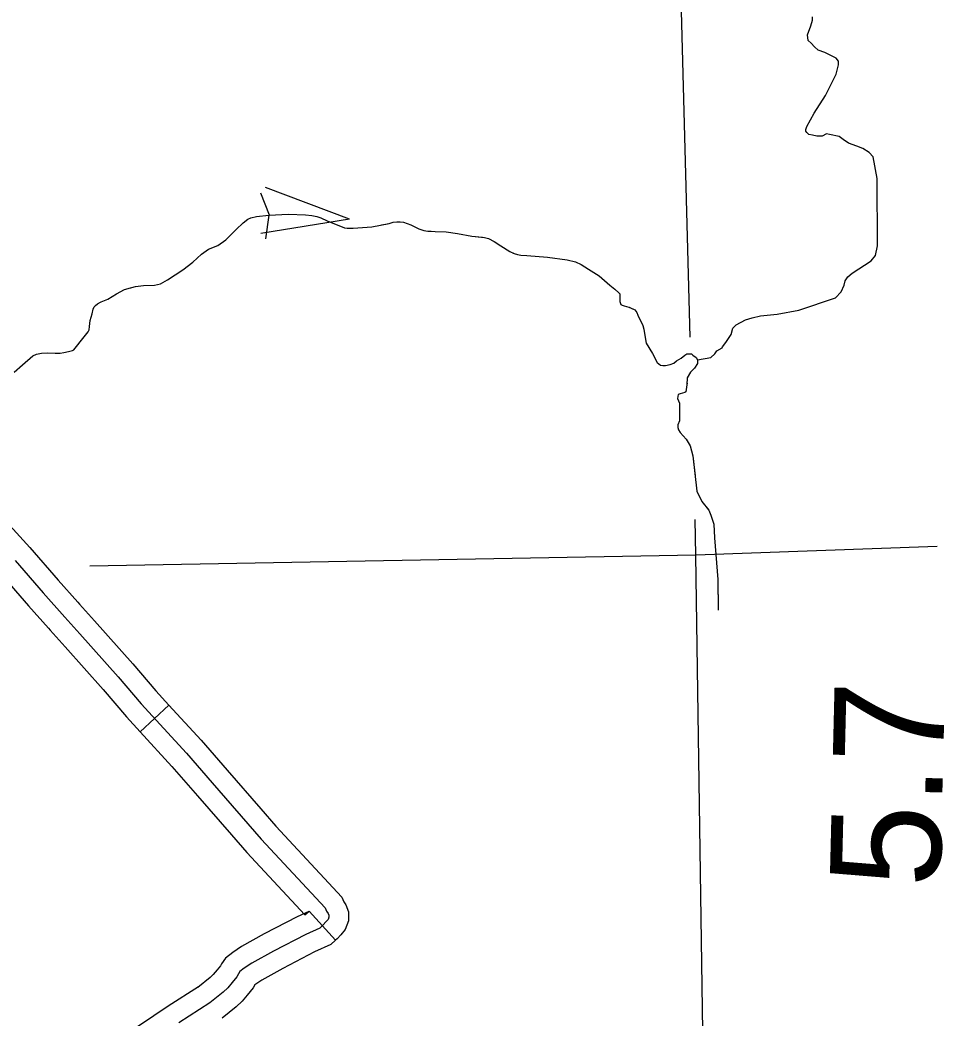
# Model space of a CAD drawing. Extents: x 1084508 to 1142749, y 1057638 to 1093403.
# Drawn here: x 1138675 to 1139785, y 1069155 to 1070353 of the extents above; entities that cross this region are included whole.
import ezdxf

# ---------------------------------------------------------------- set-up
doc = ezdxf.new("R2010")
doc.units = 0
for name, color, linetype in [('Level 35', 7, 'Continuous'), ('Level 43', 7, 'Continuous'), ('Level 45', 7, 'Continuous'), ('Level 48', 7, 'Continuous'), ('Level 5', 7, 'Continuous')]:
    doc.layers.add(name, color=color, linetype=linetype)

msp = doc.modelspace()

# ---------------------------------------------------------------- linework, layer by layer
at = {"layer": 'Level 35'}
msp.add_lwpolyline([(1139488.6, 1069945.6), (1139504.7, 1069948.5), (1139509.4, 1069952.7), (1139512.1, 1069956.4), (1139518.4, 1069960.1), (1139518.9, 1069961.2), (1139522.6, 1069966.5), (1139529, 1069976), (1139531.1, 1069983.4), (1139535.3, 1069987.7), (1139546.4, 1069993.5), (1139554.4, 1069996.1), (1139564.4, 1069998.2), (1139584.5, 1070000.3), (1139610.4, 1070005.1), (1139654.3, 1070019.9), (1139661.1, 1070027.3), (1139664.8, 1070035.3), (1139665.9, 1070040.5), (1139669.1, 1070045.3), (1139674.4, 1070049.5), (1139697.1, 1070064.3), (1139702.4, 1070070.7), (1139705, 1070082.3), (1139704.5, 1070163.3), (1139699.7, 1070189.2), (1139695, 1070194.5), (1139687.1, 1070199.2), (1139680.2, 1070201.9), (1139670.1, 1070205.6), (1139663.8, 1070209.8), (1139659, 1070213.5), (1139647.4, 1070216.1), (1139643.7, 1070216.7), (1139638.4, 1070214), (1139632.1, 1070214), (1139626.8, 1070215.1), (1139622.6, 1070216.1), (1139619.9, 1070218.3), (1139618.9, 1070219.9), (1139618.9, 1070222), (1139619.9, 1070225.7), (1139628.9, 1070241.5), (1139642.6, 1070262.7), (1139655.3, 1070288.6), (1139658, 1070299.7), (1139658, 1070303.9), (1139655.3, 1070307.7), (1139646.3, 1070311.9), (1139641.6, 1070314.5), (1139633.7, 1070317.2), (1139629.4, 1070321.4), (1139625.2, 1070325.6), (1139621.5, 1070328.8), (1139621, 1070335.7), (1139624.7, 1070346.3), (1139626.8, 1070353.1), (1139626.8, 1070357.4)], dxfattribs=at)
at = {"layer": 'Level 43'}
for p, q in [((1139070.8, 1070114.2), (1138970.1, 1070152.5)), ((1138963.8, 1070146.1), (1138974.5, 1070119.4)), ((1139070.8, 1070114.2), (1138964.5, 1070097)), ((1138970.4, 1070090.7), (1138974.5, 1070119.1))]:
    msp.add_line(p, q, dxfattribs=at)
for points in [[(1138701, 1069953.7), (1138708.5, 1069953.9), (1138717.2, 1069953.7), (1138723.3, 1069953.7), (1138727.9, 1069954.5), (1138733.2, 1069955.5), (1138738.2, 1069956.6), (1138739.8, 1069957.6), (1138741.4, 1069959.4), (1138750.7, 1069971.3), (1138756.8, 1069979.1), (1138758, 1069981.6), (1138758.4, 1069985.4), (1138759.4, 1069992.9), (1138761.6, 1070000.9), (1138762.8, 1070006.4), (1138764.3, 1070009), (1138765.7, 1070010.6), (1138768.1, 1070012.7), (1138772.5, 1070015.1), (1138780.4, 1070018.5), (1138790.9, 1070024.8), (1138800.6, 1070029.8), (1138807.7, 1070032), (1138814, 1070033.4), (1138823.4, 1070034.6), (1138836.6, 1070035.1), (1138843.9, 1070036.9), (1138852.1, 1070041.5), (1138870.7, 1070053.4), (1138882.6, 1070062.9), (1138893.1, 1070072.4), (1138901.6, 1070078.2), (1138912.5, 1070082.9), (1138922.4, 1070089.5), (1138934.9, 1070102), (1138943.2, 1070110.1), (1138948.9, 1070114.2), (1138952.5, 1070115.8), (1138959, 1070117.4), (1138974.1, 1070119.2), (1138997.4, 1070120.2), (1139017.8, 1070119.6), (1139025.6, 1070118.8), (1139031.7, 1070117.4), (1139036.2, 1070115.8), (1139043.8, 1070112.3), (1139064.6, 1070103.9), (1139068.1, 1070103.5), (1139075.3, 1070103.5)], [(1138947.7, 1070113.4), (1138948.9, 1070114.2), (1138952.5, 1070115.8), (1138959, 1070117.4), (1138974.1, 1070119.2), (1138997.4, 1070120.2), (1139017.8, 1070119.6), (1139025.6, 1070118.8), (1139031.7, 1070117.4), (1139036.2, 1070115.8), (1139043.8, 1070112.3), (1139064.6, 1070103.9), (1139068.1, 1070103.5), (1139068.2, 1070103.5)], [(1139075.3, 1070103.5), (1139097.8, 1070105.3), (1139118.6, 1070109.3), (1139123.2, 1070110.7), (1139127.5, 1070111.3), (1139131.7, 1070111.3), (1139135.7, 1070110.7), (1139144.4, 1070107.7), (1139154.1, 1070102.9), (1139160, 1070100.8), (1139164.8, 1070100), (1139173.5, 1070099.6), (1139187, 1070099.2), (1139200.6, 1070097.2), (1139217.9, 1070094), (1139232.9, 1070092.4), (1139237.9, 1070091.1), (1139244.6, 1070087.7), (1139252.7, 1070082.3), (1139263.2, 1070075.6), (1139268.6, 1070073), (1139272.5, 1070071.8), (1139276.7, 1070071.2), (1139283.8, 1070070.6), (1139308.4, 1070068.7), (1139332.3, 1070065.7), (1139342.4, 1070063.3), (1139349.2, 1070059.9), (1139357.7, 1070054.2), (1139370.7, 1070046.3), (1139383.6, 1070035.1), (1139389.6, 1070030.2), (1139394.3, 1070026), (1139395.5, 1070024.6), (1139395.5, 1070022.3), (1139395.3, 1070015.5), (1139396.5, 1070012), (1139398.1, 1070011.2), (1139400.5, 1070010.4), (1139406.4, 1070008.8), (1139413.5, 1070005.4), (1139415.9, 1070002.2), (1139417.1, 1069999.1), (1139423.2, 1069986.6), (1139424.2, 1069982.4), (1139425.6, 1069974.9), (1139427.2, 1069965.6), (1139434.7, 1069953.1), (1139440.3, 1069942.3), (1139444.3, 1069939.3), (1139446.9, 1069938.9), (1139450.3, 1069938.6)], [(1139109.3, 1070107.5), (1139118.6, 1070109.3), (1139123.2, 1070110.7), (1139127.5, 1070111.3), (1139131.7, 1070111.3), (1139135.7, 1070110.7), (1139144.4, 1070107.7), (1139154.1, 1070102.9), (1139160, 1070100.8), (1139164.8, 1070100), (1139169, 1070099.8)], [(1139169, 1070099.8), (1139173.5, 1070099.6), (1139187, 1070099.2), (1139200.6, 1070097.2), (1139217.9, 1070094), (1139230.6, 1070092.7)], [(1138808.4, 1070032.1), (1138814, 1070033.4), (1138823.4, 1070034.6), (1138836.6, 1070035.1), (1138843.9, 1070036.9), (1138852.1, 1070041.5), (1138870.7, 1070053.4), (1138882.6, 1070062.9), (1138893.1, 1070072.4), (1138901.6, 1070078.2), (1138912.5, 1070082.9), (1138916.9, 1070085.9)], [(1139267, 1070073.7), (1139268.6, 1070073), (1139272.5, 1070071.8), (1139276.7, 1070071.2), (1139283.8, 1070070.6), (1139308.4, 1070068.7), (1139332.3, 1070065.7), (1139342.4, 1070063.3), (1139349.2, 1070059.9), (1139357.7, 1070054.2), (1139370.7, 1070046.3), (1139382, 1070036.5)], [(1138685.6, 1069946.1), (1138690.7, 1069950.5), (1138695, 1069952.5), (1138701, 1069953.7), (1138708.5, 1069953.9), (1138717.2, 1069953.7), (1138723.3, 1069953.7), (1138727.9, 1069954.5), (1138733.2, 1069955.5), (1138738.2, 1069956.6), (1138739.8, 1069957.6), (1138741.4, 1069959.4), (1138750.7, 1069971.3), (1138756.8, 1069979.1), (1138758, 1069981.6), (1138758.4, 1069985.4), (1138759.4, 1069992.9), (1138761.6, 1070000.9), (1138762.8, 1070006.4), (1138764.3, 1070009), (1138765.7, 1070010.6), (1138768.1, 1070012.7), (1138771.1, 1070014.4)], [(1139406.5, 1070008.7), (1139413.5, 1070005.4), (1139415.9, 1070002.2), (1139417.1, 1069999.1), (1139423.2, 1069986.6), (1139424.2, 1069982.4), (1139425.6, 1069974.9), (1139427.2, 1069965.6), (1139434.7, 1069953.1), (1139440.3, 1069942.3), (1139444.3, 1069939.3), (1139446.9, 1069938.9), (1139450.3, 1069938.6), (1139455.8, 1069940), (1139460.2, 1069941.5), (1139463.5, 1069944.5), (1139469.1, 1069947.4), (1139473.5, 1069951.1), (1139476.1, 1069952.6), (1139481.6, 1069952.6), (1139482.2, 1069952.1)], [(1138668.3, 1069930.5), (1138678, 1069939.4), (1138690.7, 1069950.5), (1138695, 1069952.5), (1138701, 1069953.7)], [(1139450.3, 1069938.6), (1139455.8, 1069940), (1139460.2, 1069941.5), (1139463.5, 1069944.5), (1139469.1, 1069947.4), (1139473.5, 1069951.1), (1139476.1, 1069952.6), (1139481.6, 1069952.6), (1139483.1, 1069951.1), (1139487.1, 1069948.2), (1139488.6, 1069945.6), (1139488.6, 1069943.7), (1139488.6, 1069941.2), (1139485.3, 1069935.6), (1139480.5, 1069930.8), (1139476.4, 1069923.8), (1139476.1, 1069915.3), (1139475.3, 1069909.8), (1139474.6, 1069907.2), (1139473.5, 1069906.1), (1139470.9, 1069905.3), (1139468, 1069904.6), (1139465.4, 1069903.9), (1139465, 1069901.6), (1139464.6, 1069899.1), (1139467.2, 1069893.5), (1139467.2, 1069887.2), (1139466.9, 1069879.1), (1139466.9, 1069872.1), (1139465, 1069867.3), (1139465, 1069864.3), (1139465.7, 1069861.4), (1139468, 1069858.1), (1139475, 1069850.3), (1139479.8, 1069842.2), (1139483.1, 1069830.4), (1139487.9, 1069787.9), (1139493.8, 1069775.4), (1139502.3, 1069765), (1139504.9, 1069759.1), (1139508.2, 1069748.4), (1139509.3, 1069731.8), (1139513.3, 1069681.9), (1139513.6, 1069644.9)], [(1139476.2, 1069917.5), (1139476.1, 1069915.3), (1139475.3, 1069909.8), (1139474.6, 1069907.2), (1139473.5, 1069906.1), (1139470.9, 1069905.3), (1139468, 1069904.6), (1139465.4, 1069903.9), (1139465, 1069901.6), (1139464.6, 1069899.1), (1139467.2, 1069893.5), (1139467.2, 1069887.2), (1139466.9, 1069879.1), (1139466.9, 1069872.1), (1139465, 1069867.3), (1139465, 1069864.3), (1139465.7, 1069861.4), (1139468, 1069858.1), (1139475, 1069850.3), (1139479.8, 1069842.2), (1139483.1, 1069830.4), (1139485.8, 1069806.3)], [(1139499.5, 1069768.4), (1139502.3, 1069765), (1139504.9, 1069759.1), (1139508.2, 1069748.4), (1139509.3, 1069731.8), (1139513.3, 1069681.9), (1139513.6, 1069646.3)]]:
    msp.add_lwpolyline(points, dxfattribs=at)
at = {"layer": 'Level 45'}
for p, q in [((1138819.4, 1069499), (1138854, 1069530.9)), ((1139022.4, 1069283.6), (1139053.9, 1069248.7))]:
    msp.add_line(p, q, dxfattribs=at)
for points in [[(1138634.6, 1069778.7), (1138662.9, 1069746.7), (1138687.1, 1069720.1), (1138720.8, 1069681.2), (1138744.4, 1069654.7)], [(1138599.4, 1069747.5), (1138627.9, 1069715.3), (1138651.8, 1069688.9), (1138685.4, 1069650.1), (1138709.3, 1069623.4)], [(1138669.4, 1069704.5), (1138703.1, 1069665.7), (1138729, 1069636.7), (1138746.8, 1069616.6), (1138792.8, 1069565), (1138820.6, 1069532.4), (1138875.2, 1069473.2), (1138906, 1069437.7), (1138964.9, 1069370.1), (1139041.7, 1069287.5), (1139043.3, 1069283.8), (1139045.2, 1069280.9), (1139046, 1069278.7), (1139046, 1069276.4), (1139045, 1069273.7), (1139042.5, 1069270.8), (1139039.2, 1069267.1), (1139035.1, 1069263.4), (1139018.3, 1069255.8), (1138979.5, 1069235.7), (1138953.4, 1069221.1), (1138944.4, 1069215.2), (1138939.2, 1069211.1), (1138937.4, 1069208.4), (1138935.5, 1069204.7), (1138929.8, 1069198.1), (1138924.5, 1069191.5), (1138919.1, 1069186.4), (1138903.1, 1069173.7), (1138865.9, 1069149.8)], [(1138744.4, 1069654.7), (1138746.6, 1069652.4), (1138764.4, 1069632.2), (1138810.6, 1069580.5), (1138838.2, 1069548), (1138854, 1069530.9)], [(1138709.3, 1069623.4), (1138711.4, 1069621.1), (1138729.3, 1069600.9), (1138775.1, 1069549.6), (1138802.9, 1069516.8), (1138819.4, 1069499)], [(1138854, 1069530.9), (1138892.7, 1069488.9), (1138923.7, 1069453.1), (1138964.4, 1069406.5)], [(1138819.4, 1069499), (1138857.6, 1069457.5), (1138888.2, 1069422.2), (1138928.9, 1069375.5)], [(1138964.4, 1069406.5), (1138982.4, 1069385.8), (1139061.6, 1069300.6), (1139064.1, 1069295), (1139066.4, 1069291.4), (1139069.5, 1069282.8), (1139069.5, 1069272), (1139065.5, 1069261.5), (1139060.3, 1069255.4), (1139056, 1069250.5), (1139053.9, 1069248.7)], [(1138928.9, 1069375.5), (1138947.4, 1069354.3), (1139017.3, 1069279.1), (1139022.4, 1069283.6)], [(1139022.4, 1069283.6), (1139022.1, 1069283.4), (1139008, 1069277), (1138968.3, 1069256.4), (1138941.2, 1069241.3), (1138930.5, 1069234.2), (1138921.8, 1069227.3), (1138917.1, 1069220.4), (1138915.8, 1069217.9), (1138911.8, 1069213.3), (1138907.1, 1069207.5), (1138903.6, 1069204.1), (1138888.6, 1069192.2)], [(1139053.9, 1069248.7), (1139048.2, 1069243.5), (1139028.6, 1069234.7), (1138990.6, 1069215), (1138965.6, 1069201), (1138958.2, 1069196.1), (1138957.1, 1069195.2), (1138955.2, 1069191.5), (1138947.8, 1069182.9), (1138941.8, 1069175.6), (1138934.6, 1069168.7), (1138917.9, 1069155.4)], [(1138889.4, 1069192.8), (1138853, 1069169.5), (1138818.7, 1069146.3), (1138769.5, 1069114.8), (1138751.6, 1069103.4)]]:
    msp.add_lwpolyline(points, dxfattribs=at)
at = {"layer": 'Level 5'}
for points in [[(1139480, 1069972.8), (1139461.6, 1070665.4)], [(1139486.9, 1069711.2), (1139485.8, 1069753.7)], [(1139776.7, 1069721.3), (1139486.9, 1069711.2)], [(1139486.9, 1069711.2), (1138758.9, 1069697.7)], [(1139508.9, 1068213.9), (1139486.9, 1069711.2)]]:
    msp.add_lwpolyline(points, dxfattribs=at)

# ---------------------------------------------------------------- texts
at = {"layer": 'Level 48'}
msp.add_text('5.7', height=132.58, rotation=88.6034, dxfattribs=at).set_placement((1139780, 1069311.4))

doc.saveas('drawing.dxf')
